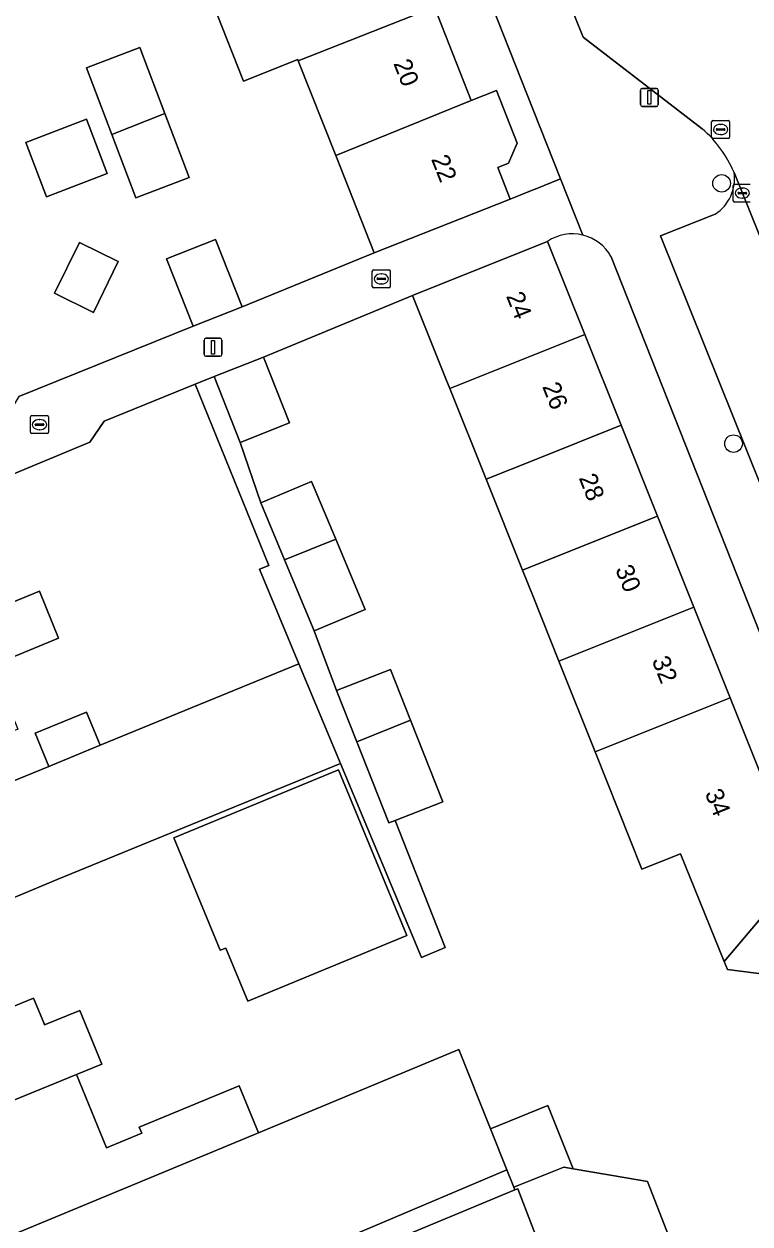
# Model space of a CAD drawing. Extents: x 159716 to 160783, y 383290 to 384031.
# Drawn here: x 159971.7 to 160012.1, y 383358.4 to 383425.1 of the extents above; entities that cross this region are included whole.
import ezdxf

# ---------------------------------------------------------------- set-up
doc = ezdxf.new("R2010")
doc.units = 0
for name, color, linetype in [('IMGEO_Boom', 7, 'Continuous'), ('IMGEO_Erf', 7, 'Continuous'), ('IMGEO_Kolk', 7, 'Continuous'), ('IMGEO_Lichtmast', 7, 'Continuous'), ('IMGEO_Pand', 7, 'Continuous'), ('IMGEO_Pand_nummerreeks', 7, 'Continuous'), ('IMGEO_Parkeervlak_open', 7, 'Continuous'), ('IMGEO_Rijbaan_lokaal_open', 7, 'Continuous'), ('IMGEO_Rioolput', 7, 'Continuous'), ('IMGEO_Voetpad_open', 7, 'Continuous')]:
    doc.layers.add(name, color=color, linetype=linetype)

msp = doc.modelspace()

# ---------------------------------------------------------------- linework, layer by layer
at = {"layer": 'IMGEO_Boom'}
for centre in [(160010.48, 383416.256), (160011.145, 383401.792)]:
    msp.add_circle(centre, 0.489, dxfattribs=at)
at = {"layer": 'IMGEO_Erf'}
for points in [[(159994.517, 383426.05), (159996.567, 383420.864), (159997.962, 383421.416), (159999.12, 383418.486), (159998.642, 383417.383), (159998.037, 383417.144), (159998.734, 383415.382), (160000, 383415.888), (160000.127, 383415.939), (160001.522, 383416.497), (160000, 383420.348), (159990.463, 383444.478)], [(159971.433, 383404.409), (159981.106, 383408.32), (159979.631, 383412.054), (159982.362, 383413.133), (159983.837, 383409.4), (159991.174, 383412.394), (159989.034, 383417.809), (159986.957, 383423.064), (159986.93, 383423.132), (159983.914, 383421.94), (159981.857, 383427.147)], [(160000.81, 383413.031), (160002.876, 383407.864), (160004.895, 383402.814), (160006.914, 383397.764), (160008.934, 383392.713), (160010.953, 383387.663), (160014.825, 383377.98), (160018.263, 383377.541), (160018.539, 383379.697), (160024.297, 383378.96), (160029.935, 383378.239), (160035.574, 383377.518), (160041.212, 383376.797), (160046.85, 383376.076), (160052.624, 383375.337), (160052.976, 383377.756), (160016.099, 383382.429), (160004.346, 383412.176)], [(160023.277, 383370.982), (160010.8, 383372.578), (160010.623, 383373.014), (160008.19, 383378.998), (160006.055, 383378.145), (160003.449, 383384.662), (160001.43, 383389.712), (160000, 383393.288), (159999.41, 383394.763), (159997.391, 383399.813), (159995.372, 383404.863), (159995.162, 383405.388), (159993.306, 383410.03), (159985.015, 383406.605), (159986.464, 383402.939), (159983.726, 383401.857), (159984.872, 383398.498), (159987.699, 383399.682), (159989.042, 383396.475), (159990.673, 383392.576), (159987.846, 383391.393), (159989.083, 383388.065), (159992.075, 383389.248), (159993.195, 383386.419), (159994.985, 383381.894), (159992.338, 383380.847), (159995.127, 383373.794), (159993.797, 383373.239), (159989.297, 383384.024), (159973.551, 383377.564), (159963.941, 383373.555)], [(159969.077, 383369.682), (159972.247, 383370.981), (159972.814, 383369.598), (159972.856, 383369.495), (159974.813, 383370.297), (159976.04, 383367.307), (159974.627, 383366.728), (159976.292, 383362.669), (159978.253, 383363.483), (159978.122, 383363.801), (159983.673, 383366.103), (159984.752, 383363.502), (159995.875, 383368.116), (159997.63, 383363.725), (160000.828, 383365.004), (160002.231, 383361.493), (160005.183, 383360.991), (160006.368, 383360.79), (160011.959, 383346.418)]]:
    msp.add_lwpolyline(points, dxfattribs=at)
for points in [[(159978.15, 383423.795), (159979.542, 383420.134), (159980.892, 383416.585), (159977.928, 383415.458), (159976.593, 383418.968), (159975.186, 383422.668)], [(159976.333, 383416.795), (159972.956, 383415.511), (159971.807, 383418.532), (159975.185, 383419.816)], [(159974.794, 383412.963), (159976.955, 383411.905), (159975.575, 383409.086), (159973.413, 383410.145)], [(159984.798, 383394.809), (159985.313, 383395.024), (159981.233, 383405.1), (159976.168, 383403.049), (159975.37, 383401.882), (159965.611, 383397.809), (159960.351, 383395.613), (159961.541, 383392.808), (159960.569, 383392.405), (159963.004, 383386.528), (159963.175, 383386.116), (159963.388, 383385.601), (159970.318, 383388.472), (159971.37, 383385.932), (159964.714, 383383.174), (159965.616, 383380.998), (159965.688, 383380.824), (159973.086, 383383.859), (159972.332, 383385.699), (159975.189, 383386.871), (159975.944, 383385.031), (159986.987, 383389.561)], [(159968.68, 383388.947), (159967.608, 383391.56), (159972.567, 383393.594), (159973.639, 383390.981)], [(159984.151, 383370.804), (159982.926, 383373.764), (159982.621, 383373.637), (159980.039, 383379.878), (159989.198, 383383.668), (159992.982, 383374.458)]]:
    msp.add_lwpolyline(points, close=True, dxfattribs=at)
for centre, radius, start, end in [((160002.185, 383410.982), 2.468, 76.37706, 123.85606), ((160002.185, 383410.978), 2.471, 28.99146, 76.3919)]:
    msp.add_arc(centre, radius, start, end, dxfattribs=at)
at = {"layer": 'IMGEO_Kolk'}
for p, q in [((160011.132, 383415.286), (160011.132, 383416.138)), ((160011.207, 383416.212), (160012.059, 383416.212)), ((160011.391, 383415.706), (160011.391, 383415.718)), ((160011.829, 383415.669), (160011.431, 383415.669)), ((160011.434, 383415.755), (160011.832, 383415.755)), ((160011.62, 383415.992), (160011.645, 383415.992)), ((160011.875, 383415.718), (160011.875, 383415.706)), ((160012.059, 383415.212), (160011.207, 383415.212)), ((160011.643, 383415.432), (160011.618, 383415.432)), ((159991.07, 383410.52), (159991.07, 383411.372)), ((159991.145, 383411.446), (159991.997, 383411.446)), ((159991.558, 383411.226), (159991.583, 383411.226)), ((159992.071, 383411.372), (159992.071, 383410.52)), ((159991.997, 383410.446), (159991.145, 383410.446)), ((159991.329, 383410.94), (159991.329, 383410.952)), ((159991.767, 383410.903), (159991.369, 383410.903)), ((159991.372, 383410.989), (159991.77, 383410.989)), ((159991.581, 383410.666), (159991.556, 383410.666)), ((159991.813, 383410.952), (159991.813, 383410.94)), ((159972.074, 383402.42), (159972.074, 383403.272)), ((159972.149, 383403.346), (159973.001, 383403.346)), ((159972.562, 383403.126), (159972.587, 383403.126)), ((159973.075, 383403.272), (159973.075, 383402.42)), ((159973.001, 383402.346), (159972.149, 383402.346)), ((159972.333, 383402.84), (159972.333, 383402.852)), ((159972.771, 383402.803), (159972.373, 383402.803)), ((159972.376, 383402.889), (159972.774, 383402.889)), ((159972.585, 383402.566), (159972.56, 383402.566)), ((159972.817, 383402.852), (159972.817, 383402.84))]:
    msp.add_line(p, q, dxfattribs=at)
for points in [[(160011.132, 383415.286), (160011.132, 383416.138)], [(160011.207, 383416.212), (160012.059, 383416.212)], [(160012.059, 383415.212), (160011.207, 383415.212)], [(159991.07, 383410.52), (159991.07, 383411.372)], [(159991.145, 383411.446), (159991.997, 383411.446)], [(159992.071, 383411.372), (159992.071, 383410.52)], [(159991.997, 383410.446), (159991.145, 383410.446)], [(159972.074, 383402.42), (159972.074, 383403.272)], [(159972.149, 383403.346), (159973.001, 383403.346)], [(159973.075, 383403.272), (159973.075, 383402.42)], [(159973.001, 383402.346), (159972.149, 383402.346)]]:
    msp.add_lwpolyline(points, dxfattribs=at)
for centre, radius, start, end in [((160011.209, 383416.136), 0.0765, 91.55205, 178.44795), ((160011.209, 383416.136), 0.0765, 91.55205, 178.44795), ((160011.431, 383415.715), 0.0403, 85.87752, 175.75265), ((160011.428, 383415.705), 0.0366, 178.93798, 274.71019), ((160011.832, 383415.712), 0.043, 264.86636, 352.45326), ((160011.836, 383415.717), 0.0386, 1.73085, 96.63898), ((160011.209, 383415.288), 0.0765, 181.55205, 268.44795), ((160011.209, 383415.288), 0.0765, 181.55205, 268.44795), ((159991.147, 383411.37), 0.0765, 91.55205, 178.44795), ((159991.147, 383411.37), 0.0765, 91.55205, 178.44795), ((159991.995, 383411.37), 0.0765, 1.55205, 88.44795), ((159991.995, 383411.37), 0.0765, 1.55205, 88.44795), ((159991.147, 383410.522), 0.0765, 181.55205, 268.44795), ((159991.147, 383410.522), 0.0765, 181.55205, 268.44795), ((159991.369, 383410.949), 0.0403, 85.87752, 175.75265), ((159991.366, 383410.939), 0.0366, 178.93798, 274.71019), ((159991.77, 383410.946), 0.043, 264.86636, 352.45326), ((159991.774, 383410.951), 0.0386, 1.73085, 96.63898), ((159991.995, 383410.522), 0.0765, 271.55205, 358.44795), ((159991.995, 383410.522), 0.0765, 271.55205, 358.44795), ((159972.151, 383403.27), 0.0765, 91.55205, 178.44795), ((159972.151, 383403.27), 0.0765, 91.55205, 178.44795), ((159972.999, 383403.27), 0.0765, 1.55205, 88.44795), ((159972.999, 383403.27), 0.0765, 1.55205, 88.44795), ((159972.151, 383402.422), 0.0765, 181.55205, 268.44795), ((159972.151, 383402.422), 0.0765, 181.55205, 268.44795), ((159972.373, 383402.849), 0.0403, 85.87752, 175.75265), ((159972.37, 383402.839), 0.0366, 178.93798, 274.71019), ((159972.774, 383402.846), 0.043, 264.86636, 352.45326), ((159972.778, 383402.851), 0.0386, 1.73085, 96.63898), ((159972.999, 383402.422), 0.0765, 271.55205, 358.44795), ((159972.999, 383402.422), 0.0765, 271.55205, 358.44795)]:
    msp.add_arc(centre, radius, start, end, dxfattribs=at)
for centre, major_axis, ratio, start_param, end_param in [((160011.619, 383415.712), (-0.387, 0.002), 0.722429, 4.712389, 7.853982), ((160011.644, 383415.712), (-0.39, 0.002), 0.717154, 1.570796, 4.712389), ((159991.557, 383410.946), (-0.387, 0.002), 0.722429, 4.712389, 7.853982), ((159991.582, 383410.946), (-0.39, 0.002), 0.717154, 1.570796, 4.712389), ((159972.561, 383402.846), (-0.387, 0.002), 0.722429, 4.712389, 7.853982), ((159972.586, 383402.846), (-0.39, 0.002), 0.717154, 1.570796, 4.712389)]:
    msp.add_ellipse(centre, major_axis=major_axis, ratio=ratio, start_param=start_param, end_param=end_param, dxfattribs=at)
at = {"layer": 'IMGEO_Lichtmast'}
for p, q in [((160005.969, 383420.633), (160005.969, 383421.433)), ((160005.969, 383421.433), (160005.969, 383420.633)), ((160006.069, 383421.533), (160006.859, 383421.533)), ((160006.859, 383421.533), (160006.069, 383421.533)), ((160006.959, 383421.433), (160006.959, 383420.633)), ((160006.959, 383420.633), (160006.959, 383421.433)), ((160006.859, 383420.533), (160006.069, 383420.533)), ((160006.069, 383420.533), (160006.859, 383420.533)), ((159981.721, 383406.747), (159981.721, 383407.547)), ((159981.721, 383407.547), (159981.721, 383406.747)), ((159981.821, 383407.647), (159982.611, 383407.647)), ((159982.611, 383407.647), (159981.821, 383407.647)), ((159982.711, 383407.547), (159982.711, 383406.747)), ((159982.711, 383406.747), (159982.711, 383407.547)), ((159982.611, 383406.647), (159981.821, 383406.647)), ((159981.821, 383406.647), (159982.611, 383406.647))]:
    msp.add_line(p, q, dxfattribs=at)
for points in [[(160006.389, 383421.408), (160006.539, 383421.408), (160006.539, 383420.658), (160006.389, 383420.658), (160006.389, 383421.408)], [(159982.141, 383407.522), (159982.291, 383407.522), (159982.291, 383406.772), (159982.141, 383406.772), (159982.141, 383407.522)]]:
    msp.add_lwpolyline(points, dxfattribs=at)
for centre, start, end in [((160006.069, 383421.433), 90, 180), ((160006.069, 383421.433), 90, 180), ((160006.859, 383421.433), 0, 90), ((160006.859, 383421.433), 360, 90), ((160006.069, 383420.633), 180, 270), ((160006.069, 383420.633), 180, 270), ((160006.859, 383420.633), 270, 0), ((160006.859, 383420.633), 270, 0), ((159981.821, 383407.547), 90, 180), ((159981.821, 383407.547), 90, 180), ((159982.611, 383407.547), 0, 90), ((159982.611, 383407.547), 360, 90), ((159981.821, 383406.747), 180, 270), ((159981.821, 383406.747), 180, 270), ((159982.611, 383406.747), 270, 0), ((159982.611, 383406.747), 270, 0)]:
    msp.add_arc(centre, 0.1, start, end, dxfattribs=at)
at = {"layer": 'IMGEO_Pand'}
for points in [[(159993.867, 383427.696), (159994.462, 383427.931), (159994.886, 383429.196), (159993.828, 383431.875), (159992.433, 383431.324), (159984.873, 383428.338), (159981.857, 383427.147), (159983.914, 383421.94), (159986.93, 383423.132), (159986.957, 383423.064), (159994.517, 383426.05)], [(159996.567, 383420.864), (159994.517, 383426.05), (159986.957, 383423.064), (159989.034, 383417.809)], [(159979.542, 383420.134), (159978.15, 383423.795), (159975.186, 383422.668), (159976.593, 383418.968)], [(159996.567, 383420.864), (159989.034, 383417.809), (159991.174, 383412.394), (159998.734, 383415.382), (159998.037, 383417.144), (159998.642, 383417.383), (159999.12, 383418.486), (159997.962, 383421.416)], [(159976.333, 383416.795), (159975.185, 383419.816), (159971.807, 383418.532), (159972.956, 383415.511)], [(159979.542, 383420.134), (159976.593, 383418.968), (159977.928, 383415.458), (159980.892, 383416.585)], [(159981.106, 383408.32), (159983.837, 383409.4), (159982.362, 383413.133), (159979.631, 383412.054)], [(160002.876, 383407.864), (160000.81, 383413.031), (160000, 383412.707), (159993.306, 383410.03), (159995.162, 383405.388), (159995.372, 383404.863), (160000, 383406.714)], [(159973.413, 383410.145), (159975.575, 383409.086), (159976.955, 383411.905), (159974.794, 383412.963)], [(160004.895, 383402.814), (160002.876, 383407.864), (160000, 383406.714), (159995.372, 383404.863), (159997.391, 383399.813), (160000, 383400.856)], [(159985.015, 383406.605), (159982.277, 383405.523), (159983.726, 383401.857), (159986.464, 383402.939)], [(160004.895, 383402.814), (160000, 383400.856), (159997.391, 383399.813), (159999.41, 383394.763), (160000, 383394.999), (160006.914, 383397.764)], [(159986.195, 383395.336), (159989.042, 383396.475), (159987.699, 383399.682), (159984.872, 383398.498)], [(159999.41, 383394.763), (160000, 383393.288), (160001.43, 383389.712), (160008.934, 383392.713), (160006.914, 383397.764), (160000, 383394.999)], [(159986.195, 383395.336), (159987.846, 383391.393), (159990.673, 383392.576), (159989.042, 383396.475)], [(159968.68, 383388.947), (159973.639, 383390.981), (159972.567, 383393.594), (159967.608, 383391.56)], [(160003.449, 383384.662), (160010.953, 383387.663), (160008.934, 383392.713), (160001.43, 383389.712)], [(159989.297, 383384.024), (159986.987, 383389.561), (159975.944, 383385.031), (159973.086, 383383.859), (159965.688, 383380.824), (159965.616, 383380.998), (159965.307, 383380.87), (159965.11, 383381.345), (159956.68, 383377.852), (159959.29, 383371.615), (159963.941, 383373.555), (159973.551, 383377.564)], [(159993.195, 383386.419), (159992.075, 383389.248), (159989.083, 383388.065), (159990.207, 383385.224)], [(160003.449, 383384.662), (160006.055, 383378.145), (160008.19, 383378.998), (160010.623, 383373.014), (160014.825, 383377.98), (160010.953, 383387.663)], [(159973.086, 383383.859), (159975.944, 383385.031), (159975.189, 383386.871), (159972.332, 383385.699)], [(159993.195, 383386.419), (159990.207, 383385.224), (159991.993, 383380.711), (159992.338, 383380.847), (159994.985, 383381.894)], [(159989.198, 383383.668), (159980.039, 383379.878), (159982.621, 383373.637), (159982.926, 383373.764), (159984.151, 383370.804), (159992.982, 383374.458)], [(160010.623, 383373.014), (160010.8, 383372.578), (160023.277, 383370.982), (160024.297, 383378.96), (160018.539, 383379.697), (160018.263, 383377.541), (160014.825, 383377.98)], [(159974.813, 383370.297), (159972.856, 383369.495), (159972.814, 383369.598), (159972.247, 383370.981), (159969.077, 383369.682), (159967.943, 383372.447), (159964.89, 383371.181), (159960.27, 383369.266), (159963.258, 383362.084), (159974.627, 383366.728), (159976.04, 383367.307)], [(159991.124, 383358.291), (159998.545, 383361.437), (159997.63, 383363.725), (159995.875, 383368.116), (159984.752, 383363.502), (159965.918, 383355.69), (159968.777, 383348.817), (159973.398, 383350.731), (159978.066, 383352.755)], [(159974.627, 383366.728), (159963.258, 383362.084), (159965.918, 383355.69), (159984.752, 383363.502), (159983.673, 383366.103), (159978.122, 383363.801), (159978.253, 383363.483), (159976.292, 383362.669)], [(159997.63, 383363.725), (159998.545, 383361.437), (159998.929, 383360.476), (160001.715, 383361.589), (160002.231, 383361.493), (160000.828, 383365.004)], [(160002.231, 383361.493), (160001.715, 383361.589), (159998.929, 383360.476), (159998.99, 383360.32), (159999.154, 383360.388), (159999.958, 383358.306), (160004.483, 383346.591), (160006.342, 383341.94), (160011.959, 383346.418), (160006.368, 383360.79), (160005.183, 383360.991)], [(160004.483, 383346.591), (159999.958, 383358.306), (159999.154, 383360.388), (159998.99, 383360.32), (159991.559, 383357.241), (159978.941, 383352.013), (159978.995, 383351.883), (159973.922, 383349.78), (159969.165, 383347.884), (159974.74, 383334.431), (159979.36, 383336.346), (159984.325, 383338.409), (159984.945, 383338.714), (159985.204, 383338.089), (159993.088, 383341.356), (159992.949, 383341.692), (160000, 383344.687)]]:
    msp.add_lwpolyline(points, close=True, dxfattribs=at)
at = {"layer": 'IMGEO_Parkeervlak_open'}
msp.add_lwpolyline([(160010.124, 383414.551), (160007.087, 383413.335), (160015.132, 383393.329), (160016.239, 383391.585), (160016.912, 383390.595), (160019.641, 383393.313), (160020.572, 383393.598), (160016.582, 383403.447), (160011.17, 383416.862)], dxfattribs=at)
msp.add_arc((160008.885, 383416.504), 2.313, 302.38747, 8.90781, dxfattribs=at)
at = {"layer": 'IMGEO_Rijbaan_lokaal_open'}
for points in [[(159998.089, 383435.97), (160000, 383431.262), (160001.856, 383426.69), (160002.794, 383424.379), (160009.406, 383419.287)], [(160011.17, 383416.862), (160016.582, 383403.447), (160020.572, 383393.598), (160020.994, 383393.3), (160024.693, 383390.692), (160024.926, 383390.442)]]:
    msp.add_lwpolyline(points, dxfattribs=at)
msp.add_arc((160004.943, 383414.186), 6.778, 23.2524, 48.81358, dxfattribs=at)
at = {"layer": 'IMGEO_Rioolput'}
for p, q in [((160009.927, 383418.823), (160009.927, 383419.675)), ((160010.002, 383419.749), (160010.854, 383419.749)), ((160010.928, 383419.675), (160010.928, 383418.823)), ((160010.186, 383419.243), (160010.186, 383419.255)), ((160010.624, 383419.206), (160010.226, 383419.206)), ((160010.229, 383419.292), (160010.627, 383419.292)), ((160010.415, 383419.529), (160010.44, 383419.529)), ((160010.67, 383419.255), (160010.67, 383419.243)), ((160010.854, 383418.749), (160010.002, 383418.749)), ((160010.438, 383418.969), (160010.413, 383418.969))]:
    msp.add_line(p, q, dxfattribs=at)
for points in [[(160009.927, 383418.823), (160009.927, 383419.675)], [(160010.002, 383419.749), (160010.854, 383419.749)], [(160010.928, 383419.675), (160010.928, 383418.823)], [(160010.854, 383418.749), (160010.002, 383418.749)]]:
    msp.add_lwpolyline(points, dxfattribs=at)
for centre, radius, start, end in [((160010.004, 383419.673), 0.0765, 91.55205, 178.44795), ((160010.004, 383419.673), 0.0765, 91.55205, 178.44795), ((160010.852, 383419.673), 0.0765, 1.55205, 88.44795), ((160010.852, 383419.673), 0.0765, 1.55205, 88.44795), ((160010.226, 383419.252), 0.0403, 85.87752, 175.75265), ((160010.223, 383419.242), 0.0366, 178.93798, 274.71019), ((160010.627, 383419.249), 0.043, 264.86636, 352.45326), ((160010.631, 383419.254), 0.0386, 1.73085, 96.63898), ((160010.004, 383418.825), 0.0765, 181.55205, 268.44795), ((160010.004, 383418.825), 0.0765, 181.55205, 268.44795), ((160010.852, 383418.825), 0.0765, 271.55205, 358.44795), ((160010.852, 383418.825), 0.0765, 271.55205, 358.44795)]:
    msp.add_arc(centre, radius, start, end, dxfattribs=at)
for centre, major_axis, ratio, start_param, end_param in [((160010.414, 383419.249), (-0.387, 0.002), 0.722429, 4.712389, 7.853982), ((160010.439, 383419.249), (-0.39, 0.002), 0.717154, 1.570796, 4.712389)]:
    msp.add_ellipse(centre, major_axis=major_axis, ratio=ratio, start_param=start_param, end_param=end_param, dxfattribs=at)
at = {"layer": 'IMGEO_Voetpad_open'}
for points in [[(160003.611, 383475.467), (160004.167, 383477.368), (160003.687, 383477.507), (160004.828, 383481.407), (160005.308, 383481.268), (160010.436, 383498.802), (160007.454, 383499.463), (160001.455, 383478.735), (160000.503, 383479.04), (160000.429, 383478.787), (160000.013, 383477.354), (160000, 383477.308), (159990.463, 383444.478), (160000, 383420.348), (160001.522, 383416.497), (160002.766, 383413.38)], [(160009.406, 383419.287), (160002.794, 383424.379), (160001.856, 383426.69)], [(160002.766, 383413.38), (160001.522, 383416.497), (160000.127, 383415.939), (160000, 383415.888), (159998.734, 383415.382), (159991.174, 383412.394), (159983.837, 383409.4), (159981.106, 383408.32), (159971.433, 383404.409), (159970.721, 383403.237), (159964.467, 383400.606), (159956.171, 383397.116), (159954.59, 383396.449), (159955.755, 383393.669), (159960.351, 383395.613), (159965.611, 383397.809), (159975.37, 383401.882), (159976.168, 383403.049), (159981.233, 383405.1), (159982.277, 383405.523), (159985.015, 383406.605), (159993.306, 383410.03)], [(160024.926, 383390.442), (160024.693, 383390.692), (160024.405, 383390.284), (160020.706, 383392.892), (160020.994, 383393.3), (160020.572, 383393.598), (160019.641, 383393.313), (160016.912, 383390.595), (160016.239, 383391.585), (160015.132, 383393.329), (160007.087, 383413.335), (160010.124, 383414.551)], [(159993.306, 383410.03), (160000, 383412.707), (160000.81, 383413.031)], [(160004.346, 383412.176), (160016.099, 383382.429), (160052.976, 383377.756), (160052.624, 383375.337), (160052.439, 383373.892), (160053.714, 383373.727), (160055.073, 383373.551), (160085.3, 383369.646), (160086.667, 383374.185)]]:
    msp.add_lwpolyline(points, dxfattribs=at)
for points in [[(159987.846, 383391.393), (159986.195, 383395.336), (159984.872, 383398.498), (159983.726, 383401.857), (159982.277, 383405.523), (159981.233, 383405.1), (159985.313, 383395.024), (159984.798, 383394.809), (159986.987, 383389.561), (159989.297, 383384.024), (159993.797, 383373.239), (159995.127, 383373.794), (159992.338, 383380.847), (159991.993, 383380.711), (159990.207, 383385.224), (159989.083, 383388.065)], [(159991.559, 383357.241), (159998.99, 383360.32), (159998.929, 383360.476), (159998.545, 383361.437), (159991.124, 383358.291), (159978.066, 383352.755), (159973.398, 383350.731), (159968.777, 383348.817), (159969.165, 383347.884), (159973.922, 383349.78), (159978.995, 383351.883), (159978.941, 383352.013)]]:
    msp.add_lwpolyline(points, close=True, dxfattribs=at)
for centre, radius, start, end in [((160004.943, 383414.186), 6.778, 23.2524, 48.81358), ((160008.885, 383416.504), 2.313, 302.38747, 8.90781), ((160002.185, 383410.982), 2.468, 76.37706, 123.85606), ((160002.185, 383410.978), 2.471, 28.99146, 76.3919)]:
    msp.add_arc(centre, radius, start, end, dxfattribs=at)

# ---------------------------------------------------------------- texts
at = {"layer": 'IMGEO_Pand_nummerreeks'}
for s, rotation, p in [('20', 291.56641, (159992.226, 383422.925)), ('22', 291.56641, (159994.326, 383417.609)), ('24', 291.79376, (159998.49, 383409.997)), ('26', 291.79323, (160000.5, 383404.97)), ('28', 291.79323, (160002.53, 383399.893)), ('30', 291.79323, (160004.558, 383394.82)), ('32', 291.79323, (160006.585, 383389.752)), ('34', 291.79529, (160009.536, 383382.371))]:
    msp.add_text(s, height=1, rotation=rotation, dxfattribs=at).set_placement(p)

doc.saveas('drawing.dxf')
